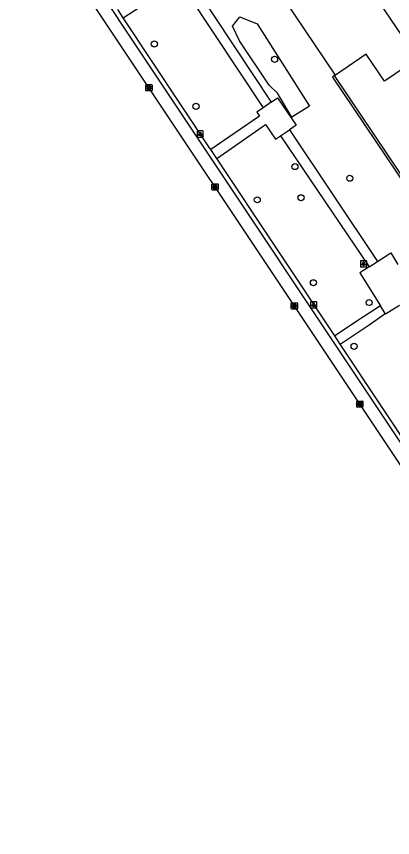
# Model space of a CAD drawing. Extents: x 158797 to 159887, y 384318 to 385255.
# Drawn here: x 158878.6 to 158939.1, y 384329 to 384461 of the extents above; entities that cross this region are included whole.
import ezdxf

# ---------------------------------------------------------------- set-up
doc = ezdxf.new("R2010")
doc.units = 0
for name, color, linetype in [('IMGEO_Boom', 7, 'Continuous'), ('IMGEO_Groenvoorziening', 7, 'Continuous'), ('IMGEO_Haag', 7, 'Continuous'), ('IMGEO_Kolk', 7, 'Continuous'), ('IMGEO_Lichtpunt', 7, 'Continuous'), ('IMGEO_Pand', 7, 'Continuous'), ('IMGEO_Rijbaan_lokaal_gesloten', 7, 'Continuous'), ('IMGEO_Voetpad_open', 7, 'Continuous')]:
    doc.layers.add(name, color=color, linetype=linetype)

msp = doc.modelspace()

# ---------------------------------------------------------------- linework, layer by layer
at = {"layer": 'IMGEO_Boom'}
for centre in [(158900.75, 384456.57), (158920.08, 384454.09), (158907.45, 384446.54), (158923.35, 384436.85), (158932.18, 384434.97), (158917.29, 384431.5), (158924.34, 384431.84), (158926.33, 384418.17), (158935.29, 384414.99), (158932.87, 384407.94)]:
    msp.add_circle(centre, 0.489, dxfattribs=at)
at = {"layer": 'IMGEO_Groenvoorziening'}
for points in [[(158917.27, 384459.8), (158925.69, 384446.56), (158922.87, 384444.79), (158920.57, 384448.63), (158919.2, 384449.93), (158914.44, 384457.09), (158913.34, 384459.4), (158914.49, 384460.92), (158917.27, 384459.8)], [(158929.88, 384451.57), (158929.73, 384451.47)]]:
    msp.add_lwpolyline(points, dxfattribs=at)
at = {"layer": 'IMGEO_Haag'}
for points in [[(158929.73, 384451.47), (158929.4, 384451.24), (158946.66, 384425.63)], [(158948.78, 384427.47), (158946.79, 384426.14), (158929.73, 384451.47)]]:
    msp.add_lwpolyline(points, dxfattribs=at)
at = {"layer": 'IMGEO_Kolk'}
for p, q in [((158899.38, 384449.09), (158899.38, 384449.94)), ((158899.45, 384450.02), (158900.31, 384450.02)), ((158900.31, 384449.02), (158899.45, 384449.02)), ((158899.87, 384449.8), (158899.89, 384449.8)), ((158899.89, 384449.24), (158899.87, 384449.24)), ((158900.38, 384449.94), (158900.38, 384449.09)), ((158910.01, 384433.14), (158910.01, 384434)), ((158910.09, 384434.07), (158910.94, 384434.07)), ((158910.94, 384433.07), (158910.09, 384433.07)), ((158910.5, 384433.85), (158910.53, 384433.85)), ((158910.52, 384433.29), (158910.5, 384433.29)), ((158911.01, 384434), (158911.01, 384433.14)), ((158922.77, 384414.01), (158922.77, 384414.86)), ((158922.85, 384414.93), (158923.7, 384414.93)), ((158923.26, 384414.71), (158923.29, 384414.71)), ((158923.77, 384414.86), (158923.77, 384414.01)), ((158923.7, 384413.93), (158922.85, 384413.93)), ((158923.28, 384414.15), (158923.26, 384414.15)), ((158933.3, 384398.22), (158933.3, 384399.08)), ((158933.37, 384399.15), (158934.22, 384399.15)), ((158933.78, 384398.93), (158933.81, 384398.93)), ((158934.3, 384399.08), (158934.3, 384398.22)), ((158934.22, 384398.15), (158933.37, 384398.15)), ((158933.81, 384398.37), (158933.78, 384398.37))]:
    msp.add_line(p, q, dxfattribs=at)
for points in [[(158899.38, 384449.09), (158899.38, 384449.94)], [(158899.45, 384450.02), (158900.31, 384450.02)], [(158900.31, 384449.02), (158899.45, 384449.02)], [(158899.7, 384449.72), (158899.82, 384449.72), (158899.82, 384449.56), (158899.95, 384449.72), (158900.12, 384449.72), (158899.97, 384449.57), (158900.12, 384449.32), (158899.97, 384449.32), (158899.89, 384449.48), (158899.82, 384449.41), (158899.82, 384449.32), (158899.7, 384449.32), (158899.7, 384449.72)], [(158900.38, 384449.94), (158900.38, 384449.09)], [(158910.01, 384433.14), (158910.01, 384434)], [(158910.09, 384434.07), (158910.94, 384434.07)], [(158910.94, 384433.07), (158910.09, 384433.07)], [(158910.33, 384433.77), (158910.46, 384433.77), (158910.46, 384433.62), (158910.59, 384433.77), (158910.75, 384433.77), (158910.6, 384433.62), (158910.76, 384433.37), (158910.6, 384433.37), (158910.52, 384433.53), (158910.46, 384433.47), (158910.46, 384433.37), (158910.33, 384433.37), (158910.33, 384433.77)], [(158911.01, 384434), (158911.01, 384433.14)], [(158922.77, 384414.01), (158922.77, 384414.86)], [(158922.85, 384414.93), (158923.7, 384414.93)], [(158923.09, 384414.63), (158923.22, 384414.63), (158923.22, 384414.48), (158923.35, 384414.63), (158923.51, 384414.63), (158923.36, 384414.48), (158923.52, 384414.23), (158923.36, 384414.23), (158923.28, 384414.4), (158923.22, 384414.33), (158923.22, 384414.23), (158923.09, 384414.23), (158923.09, 384414.63)], [(158923.77, 384414.86), (158923.77, 384414.01)], [(158923.7, 384413.93), (158922.85, 384413.93)], [(158933.3, 384398.22), (158933.3, 384399.08)], [(158933.37, 384399.15), (158934.22, 384399.15)], [(158933.62, 384398.85), (158933.74, 384398.85), (158933.74, 384398.7), (158933.87, 384398.85), (158934.03, 384398.85), (158933.89, 384398.7), (158934.04, 384398.45), (158933.89, 384398.45), (158933.8, 384398.62), (158933.74, 384398.55), (158933.74, 384398.45), (158933.62, 384398.45), (158933.62, 384398.85)], [(158934.3, 384399.08), (158934.3, 384398.22)], [(158934.22, 384398.15), (158933.37, 384398.15)]]:
    msp.add_lwpolyline(points, dxfattribs=at)
for centre, start, end in [((158899.46, 384449.94), 91.552, 178.448), ((158899.46, 384449.94), 91.552, 178.448), ((158899.46, 384449.09), 181.552, 268.448), ((158899.46, 384449.09), 181.552, 268.448), ((158900.3, 384449.94), 1.552, 88.448), ((158900.3, 384449.94), 1.552, 88.448), ((158900.3, 384449.09), 271.552, 358.448), ((158900.3, 384449.09), 271.552, 358.448), ((158910.09, 384433.99), 91.552, 178.448), ((158910.09, 384433.99), 91.552, 178.448), ((158910.09, 384433.14), 181.552, 268.448), ((158910.09, 384433.14), 181.552, 268.448), ((158910.94, 384433.99), 1.552, 88.448), ((158910.94, 384433.99), 1.552, 88.448), ((158910.94, 384433.14), 271.552, 358.448), ((158910.94, 384433.14), 271.552, 358.448), ((158922.85, 384414.86), 91.552, 178.448), ((158922.85, 384414.86), 91.552, 178.448), ((158923.7, 384414.86), 1.552, 88.448), ((158923.7, 384414.86), 1.552, 88.448), ((158922.85, 384414.01), 181.552, 268.448), ((158922.85, 384414.01), 181.552, 268.448), ((158923.7, 384414.01), 271.552, 358.448), ((158923.7, 384414.01), 271.552, 358.448), ((158933.37, 384399.08), 91.552, 178.448), ((158933.37, 384399.08), 91.552, 178.448), ((158934.22, 384399.08), 1.552, 88.448), ((158934.22, 384399.08), 1.552, 88.448), ((158933.37, 384398.23), 181.552, 268.448), ((158933.37, 384398.23), 181.552, 268.448), ((158934.22, 384398.23), 271.552, 358.448), ((158934.22, 384398.23), 271.552, 358.448)]:
    msp.add_arc(centre, 0.0765, start, end, dxfattribs=at)
for centre, major_axis, ratio, start_param, end_param in [((158899.87, 384449.52), (-0.387, 0.002), 0.722429, 4.712389, 7.853982), ((158899.89, 384449.52), (-0.39, 0.002), 0.717154, 1.570796, 4.712389), ((158910.5, 384433.57), (-0.387, 0.002), 0.722429, 4.712389, 7.853982), ((158910.52, 384433.57), (-0.39, 0.002), 0.717154, 1.570796, 4.712389), ((158923.26, 384414.43), (-0.387, 0.002), 0.722429, 4.712389, 7.853982), ((158923.28, 384414.43), (-0.39, 0.002), 0.717154, 1.570796, 4.712389), ((158933.78, 384398.65), (-0.387, 0.002), 0.722429, 4.712389, 7.853982), ((158933.81, 384398.65), (-0.39, 0.002), 0.717154, 1.570796, 4.712389)]:
    msp.add_ellipse(centre, major_axis=major_axis, ratio=ratio, start_param=start_param, end_param=end_param, dxfattribs=at)
at = {"layer": 'IMGEO_Lichtpunt'}
for p, q in [((158907.63, 384442.47), (158907.63, 384441.67)), ((158907.63, 384442.47), (158907.63, 384441.67)), ((158908.53, 384442.57), (158907.72, 384442.57)), ((158908.53, 384442.57), (158907.72, 384442.57)), ((158908.62, 384441.67), (158908.62, 384442.47)), ((158908.62, 384441.67), (158908.62, 384442.47)), ((158907.72, 384441.57), (158908.53, 384441.57)), ((158907.72, 384441.57), (158908.53, 384441.57)), ((158933.9, 384421.61), (158933.9, 384420.81)), ((158933.9, 384421.61), (158933.9, 384420.81)), ((158934.8, 384421.71), (158933.99, 384421.71)), ((158934.8, 384421.71), (158933.99, 384421.71)), ((158934.9, 384420.81), (158934.9, 384421.61)), ((158934.9, 384420.81), (158934.9, 384421.61)), ((158933.99, 384420.71), (158934.8, 384420.71)), ((158933.99, 384420.71), (158934.8, 384420.71)), ((158925.87, 384415.03), (158925.87, 384414.22)), ((158925.87, 384415.03), (158925.87, 384414.22)), ((158926.77, 384415.12), (158925.96, 384415.12)), ((158926.77, 384415.12), (158925.96, 384415.12)), ((158926.87, 384414.22), (158926.87, 384415.03)), ((158926.87, 384414.22), (158926.87, 384415.03)), ((158925.96, 384414.13), (158926.77, 384414.13)), ((158925.96, 384414.13), (158926.77, 384414.13))]:
    msp.add_line(p, q, dxfattribs=at)
for points in [[(158908, 384442.14), (158908.04, 384442.11), (158907.85, 384441.85), (158907.81, 384441.87), (158908, 384442.14)], [(158908.1, 384442.09), (158908.15, 384442.09), (158908.15, 384441.77), (158908.1, 384441.77), (158908.1, 384442.09)], [(158908.21, 384442.11), (158908.25, 384442.14), (158908.44, 384441.87), (158908.4, 384441.85), (158908.21, 384442.11)], [(158934.27, 384421.28), (158934.31, 384421.25), (158934.13, 384420.99), (158934.09, 384421.01), (158934.27, 384421.28)], [(158934.38, 384421.23), (158934.42, 384421.23), (158934.42, 384420.91), (158934.38, 384420.91), (158934.38, 384421.23)], [(158934.49, 384421.25), (158934.52, 384421.28), (158934.71, 384421.01), (158934.67, 384420.99), (158934.49, 384421.25)], [(158926.24, 384414.69), (158926.28, 384414.66), (158926.1, 384414.4), (158926.06, 384414.43), (158926.24, 384414.69)], [(158926.35, 384414.64), (158926.39, 384414.64), (158926.39, 384414.32), (158926.35, 384414.32), (158926.35, 384414.64)], [(158926.46, 384414.66), (158926.49, 384414.69), (158926.68, 384414.43), (158926.64, 384414.4), (158926.46, 384414.66)]]:
    msp.add_lwpolyline(points, dxfattribs=at)
for centre in [(158908.13, 384442.27), (158934.4, 384421.41), (158926.37, 384414.83)]:
    msp.add_circle(centre, 0.0994, dxfattribs=at)
for centre, start, end in [((158907.72, 384442.47), 90, 180), ((158907.72, 384442.47), 90, 180), ((158908.53, 384442.47), 0, 90), ((158908.53, 384442.47), 0, 90), ((158907.72, 384441.67), 180, 270), ((158907.72, 384441.67), 180, 270), ((158908.53, 384441.67), 270, 0), ((158908.53, 384441.67), 270, 360), ((158933.99, 384421.61), 90, 180), ((158933.99, 384421.61), 90, 180), ((158934.8, 384421.61), 0, 90), ((158934.8, 384421.61), 0, 90), ((158933.99, 384420.81), 180, 270), ((158933.99, 384420.81), 180, 270), ((158934.8, 384420.81), 270, 0), ((158934.8, 384420.81), 270, 360), ((158925.96, 384415.03), 90, 180), ((158925.96, 384415.03), 90, 180), ((158926.77, 384415.03), 0, 90), ((158926.77, 384415.03), 0, 90), ((158925.96, 384414.22), 180, 270), ((158925.96, 384414.22), 180, 270), ((158926.77, 384414.22), 270, 0), ((158926.77, 384414.22), 270, 360)]:
    msp.add_arc(centre, 0.0946, start, end, dxfattribs=at)
at = {"layer": 'IMGEO_Pand'}
for points in [[(158927.03, 384467.35), (158930.41, 384462.34), (158930.49, 384462.4), (158930.8, 384462.61), (158935.28, 384465.64), (158943.06, 384454.16), (158937.76, 384450.57), (158934.82, 384454.91), (158929.88, 384451.57)], [(158929.88, 384451.57), (158921.68, 384463.75)]]:
    msp.add_lwpolyline(points, dxfattribs=at)
at = {"layer": 'IMGEO_Rijbaan_lokaal_gesloten'}
msp.add_lwpolyline([(158980.14, 384328.96), (158941.02, 384387.81), (158878.57, 384481.48)], dxfattribs=at)
at = {"layer": 'IMGEO_Voetpad_open'}
for points in [[(158880.61, 384482.11), (158909.1, 384439.33), (158980.19, 384332.58), (158980.27, 384331.98), (158979.95, 384330.32)], [(158895.74, 384460.77), (158900.61, 384463.98), (158903.36, 384465.78), (158904.69, 384463.74), (158906.06, 384464.66)], [(158907.41, 384465.53), (158919.53, 384447.21)], [(158906.06, 384464.66), (158918.25, 384446.32)], [(158895.74, 384460.77), (158894.86, 384462.09)], [(158909.84, 384439.58), (158909.74, 384439.72), (158895.74, 384460.77)], [(158919.53, 384447.21), (158920.53, 384447.92), (158923.56, 384443.5), (158922.48, 384442.77)], [(158918.25, 384446.32), (158917.23, 384445.61), (158917.68, 384444.98), (158913.77, 384442.29), (158909.84, 384439.58)], [(158919.53, 384447.21), (158918.25, 384446.32)], [(158910.78, 384438.16), (158914.71, 384440.89), (158918.6, 384443.59), (158920.22, 384441.23), (158921.04, 384441.79)], [(158921.04, 384441.79), (158922.48, 384442.77)], [(158922.48, 384442.77), (158936.63, 384421.6)], [(158921.04, 384441.79), (158935.29, 384420.74)], [(158910.78, 384438.16), (158909.84, 384439.58)], [(158929.75, 384409.65), (158910.78, 384438.16)], [(158936.63, 384421.6), (158938.76, 384422.97), (158939.93, 384421.12)], [(158935.29, 384420.74), (158936.63, 384421.6)], [(158935.29, 384420.74), (158933.77, 384419.76), (158937.1, 384414.47)], [(158937.1, 384414.47), (158934.39, 384412.71), (158929.75, 384409.65)], [(158937.89, 384413.22), (158937.1, 384414.47)], [(158937.89, 384413.22), (158937.94, 384413.15), (158940.17, 384414.55)], [(158930.64, 384408.32), (158935.27, 384411.39), (158937.89, 384413.22)], [(158930.64, 384408.32), (158929.75, 384409.65)], [(158949.4, 384380.15), (158943.4, 384389.12), (158930.64, 384408.32)]]:
    msp.add_lwpolyline(points, dxfattribs=at)

doc.saveas('drawing.dxf')
